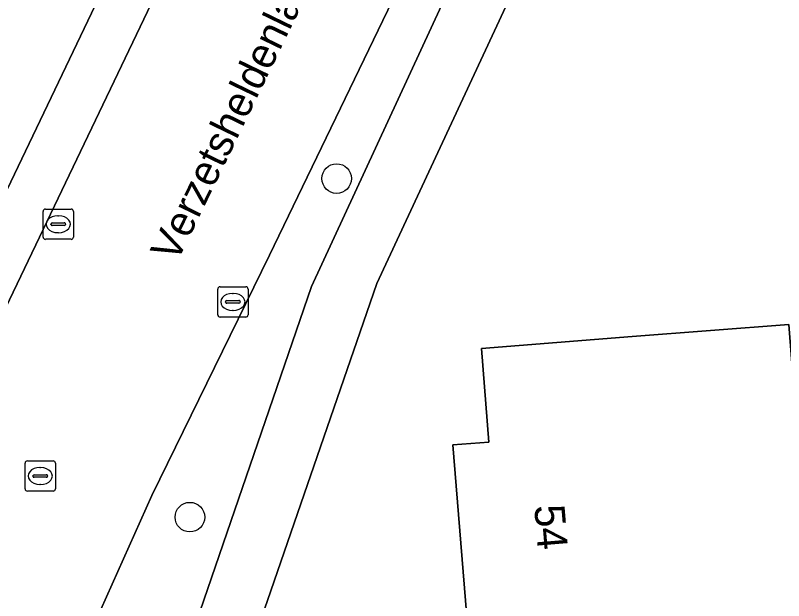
# Model space of a CAD drawing. Extents: x 157320 to 158835, y 386650 to 388491.
# Drawn here: x 158206.32 to 158231.72, y 387599.15 to 387618.51 of the extents above; entities that cross this region are included whole.
import ezdxf

# ---------------------------------------------------------------- set-up
doc = ezdxf.new("R2010")
doc.units = 0
for name, color, linetype in [('IMGEO_Boom', 7, 'Continuous'), ('IMGEO_Erf', 7, 'Continuous'), ('IMGEO_Groenvoorziening', 7, 'Continuous'), ('IMGEO_Kolk', 7, 'Continuous'), ('IMGEO_Openbare_ruimte_label', 7, 'Continuous'), ('IMGEO_Pand', 7, 'Continuous'), ('IMGEO_Pand_nummerreeks', 7, 'Continuous'), ('IMGEO_Rijbaan_lokaal_gesloten', 7, 'Continuous'), ('IMGEO_Rioolput', 7, 'Continuous'), ('IMGEO_Voetpad_open', 7, 'Continuous')]:
    doc.layers.add(name, color=color, linetype=linetype)

msp = doc.modelspace()

# ---------------------------------------------------------------- linework, layer by layer
at = {"layer": 'IMGEO_Boom'}
for centre in [(158216.941, 387613.11), (158212.088, 387601.909)]:
    msp.add_circle(centre, 0.489, dxfattribs=at)
at = {"layer": 'IMGEO_Erf'}
for points in [[(158279.07, 387576.334), (158278.762, 387580.273), (158277.942, 387590.779), (158277.456, 387597.006), (158276.412, 387610.375), (158275.632, 387620.366), (158274.568, 387633.986), (158274.475, 387635.184), (158274.263, 387637.895), (158272.074, 387640.047), (158269.51, 387640.058), (158268.447, 387640.062), (158253.047, 387640.125), (158247.419, 387640.148), (158247.42, 387640.337), (158232.584, 387640.439), (158231.659, 387638.42), (158218.273, 387609.64), (158213.897, 387596.941), (158211.322, 387580.364), (158210.214, 387573.247)], [(158221.28, 387598.202), (158220.78, 387604.3), (158221.974, 387604.394), (158221.73, 387607.49), (158226.715, 387607.88), (158231.894, 387608.286), (158232.417, 387601.61), (158239.392, 387602.156), (158239.65, 387598.867), (158249.196, 387599.615), (158249.354, 387596.124)]]:
    msp.add_lwpolyline(points, dxfattribs=at)
at = {"layer": 'IMGEO_Groenvoorziening'}
for points in [[(158228.318, 387638.766), (158214.721, 387610.576), (158210.829, 387602.619), (158209.14, 387598.854), (158212.043, 387597.686), (158216.106, 387609.539), (158230.842, 387641.425)], [(158203.521, 387603.679), (158215.996, 387629.759), (158219.405, 387636.883), (158218.776, 387637.171), (158217.925, 387637.618), (158201.788, 387603.866)]]:
    msp.add_lwpolyline(points, dxfattribs=at)
at = {"layer": 'IMGEO_Kolk'}
for p, q in [((158207.235, 387611.174), (158207.235, 387612.026)), ((158207.31, 387612.1), (158208.162, 387612.1)), ((158207.723, 387611.88), (158207.748, 387611.88)), ((158208.236, 387612.026), (158208.236, 387611.174)), ((158207.537, 387611.643), (158207.935, 387611.643)), ((158207.494, 387611.594), (158207.494, 387611.606)), ((158207.932, 387611.557), (158207.534, 387611.557)), ((158207.978, 387611.606), (158207.978, 387611.594)), ((158207.746, 387611.32), (158207.721, 387611.32)), ((158208.162, 387611.1), (158207.31, 387611.1)), ((158213.009, 387608.604), (158213.009, 387609.456)), ((158213.084, 387609.53), (158213.936, 387609.53)), ((158214.01, 387609.456), (158214.01, 387608.604)), ((158213.311, 387609.073), (158213.709, 387609.073)), ((158213.497, 387609.31), (158213.522, 387609.31)), ((158213.268, 387609.024), (158213.268, 387609.036)), ((158213.706, 387608.987), (158213.308, 387608.987)), ((158213.752, 387609.036), (158213.752, 387609.024)), ((158213.52, 387608.75), (158213.495, 387608.75)), ((158213.936, 387608.53), (158213.084, 387608.53))]:
    msp.add_line(p, q, dxfattribs=at)
for points in [[(158207.235, 387611.174), (158207.235, 387612.026)], [(158207.31, 387612.1), (158208.162, 387612.1)], [(158208.236, 387612.026), (158208.236, 387611.174)], [(158208.162, 387611.1), (158207.31, 387611.1)], [(158213.009, 387608.604), (158213.009, 387609.456)], [(158213.084, 387609.53), (158213.936, 387609.53)], [(158214.01, 387609.456), (158214.01, 387608.604)], [(158213.936, 387608.53), (158213.084, 387608.53)]]:
    msp.add_lwpolyline(points, dxfattribs=at)
for centre, radius, start, end in [((158207.312, 387612.024), 0.0765, 91.552, 178.448), ((158207.312, 387612.024), 0.0765, 91.552, 178.448), ((158208.16, 387612.024), 0.0765, 1.552, 88.448), ((158208.16, 387612.024), 0.0765, 1.552, 88.448), ((158207.534, 387611.603), 0.0403, 85.8775, 175.7526), ((158207.939, 387611.605), 0.0386, 1.7309, 96.639), ((158207.531, 387611.593), 0.0366, 178.938, 274.7102), ((158207.935, 387611.6), 0.043, 264.8664, 352.4533), ((158207.312, 387611.176), 0.0765, 181.552, 268.448), ((158207.312, 387611.176), 0.0765, 181.552, 268.448), ((158208.16, 387611.176), 0.0765, 271.552, 358.448), ((158208.16, 387611.176), 0.0765, 271.552, 358.448), ((158213.086, 387609.454), 0.0765, 91.552, 178.448), ((158213.086, 387609.454), 0.0765, 91.552, 178.448), ((158213.934, 387609.454), 0.0765, 1.552, 88.448), ((158213.934, 387609.454), 0.0765, 1.552, 88.448), ((158213.308, 387609.033), 0.0403, 85.8775, 175.7526), ((158213.713, 387609.035), 0.0386, 1.7309, 96.639), ((158213.305, 387609.023), 0.0366, 178.938, 274.7102), ((158213.709, 387609.03), 0.043, 264.8664, 352.4533), ((158213.086, 387608.606), 0.0765, 181.552, 268.448), ((158213.086, 387608.606), 0.0765, 181.552, 268.448), ((158213.934, 387608.606), 0.0765, 271.552, 358.448), ((158213.934, 387608.606), 0.0765, 271.552, 358.448)]:
    msp.add_arc(centre, radius, start, end, dxfattribs=at)
for centre, major_axis, ratio, start_param, end_param in [((158207.722, 387611.6), (-0.387, 0.002), 0.722429, 4.712389, 7.853982), ((158207.747, 387611.6), (-0.39, 0.002), 0.717154, 1.570796, 4.712389), ((158213.496, 387609.03), (-0.387, 0.002), 0.722429, 4.712389, 7.853982), ((158213.521, 387609.03), (-0.39, 0.002), 0.717154, 1.570796, 4.712389)]:
    msp.add_ellipse(centre, major_axis=major_axis, ratio=ratio, start_param=start_param, end_param=end_param, dxfattribs=at)
at = {"layer": 'IMGEO_Pand'}
msp.add_lwpolyline([(158231.831, 387594.73), (158249.354, 387596.124), (158249.196, 387599.615), (158239.65, 387598.867), (158239.392, 387602.156), (158232.417, 387601.61), (158231.894, 387608.286), (158226.715, 387607.88), (158221.73, 387607.49), (158221.974, 387604.394), (158220.78, 387604.3), (158221.28, 387598.202), (158222.49, 387598.301), (158222.556, 387597.501), (158227.54, 387597.91), (158231.543, 387598.239)], close=True, dxfattribs=at)
at = {"layer": 'IMGEO_Rijbaan_lokaal_gesloten'}
for points in [[(158223.958, 387647.122), (158223.834, 387646.76), (158220.863, 387639.232), (158219.722, 387636.738), (158219.405, 387636.883), (158215.996, 387629.759), (158203.521, 387603.679)], [(158209.14, 387598.854), (158210.829, 387602.619), (158214.721, 387610.576), (158228.318, 387638.766)]]:
    msp.add_lwpolyline(points, dxfattribs=at)
at = {"layer": 'IMGEO_Rioolput'}
for p, q in [((158206.714, 387603.769), (158207.566, 387603.769)), ((158206.639, 387602.843), (158206.639, 387603.695)), ((158207.127, 387603.549), (158207.152, 387603.549)), ((158207.64, 387603.695), (158207.64, 387602.843)), ((158206.898, 387603.263), (158206.898, 387603.275)), ((158206.941, 387603.312), (158207.339, 387603.312)), ((158207.382, 387603.275), (158207.382, 387603.263)), ((158207.336, 387603.226), (158206.938, 387603.226)), ((158207.15, 387602.989), (158207.125, 387602.989)), ((158207.566, 387602.769), (158206.714, 387602.769))]:
    msp.add_line(p, q, dxfattribs=at)
for points in [[(158206.714, 387603.769), (158207.566, 387603.769)], [(158206.639, 387602.843), (158206.639, 387603.695)], [(158207.64, 387603.695), (158207.64, 387602.843)], [(158207.566, 387602.769), (158206.714, 387602.769)]]:
    msp.add_lwpolyline(points, dxfattribs=at)
for centre, radius, start, end in [((158206.716, 387603.693), 0.0765, 91.552, 178.448), ((158206.716, 387603.693), 0.0765, 91.552, 178.448), ((158207.564, 387603.693), 0.0765, 1.552, 88.448), ((158207.564, 387603.693), 0.0765, 1.552, 88.448), ((158206.938, 387603.272), 0.0403, 85.8775, 175.7526), ((158206.935, 387603.262), 0.0366, 178.938, 274.7102), ((158207.339, 387603.269), 0.043, 264.8664, 352.4533), ((158207.343, 387603.274), 0.0386, 1.7309, 96.639), ((158206.716, 387602.845), 0.0765, 181.552, 268.448), ((158206.716, 387602.845), 0.0765, 181.552, 268.448), ((158207.564, 387602.845), 0.0765, 271.552, 358.448), ((158207.564, 387602.845), 0.0765, 271.552, 358.448)]:
    msp.add_arc(centre, radius, start, end, dxfattribs=at)
for centre, major_axis, ratio, start_param, end_param in [((158207.126, 387603.269), (-0.387, 0.002), 0.722429, 4.712389, 7.853982), ((158207.151, 387603.269), (-0.39, 0.002), 0.717154, 1.570796, 4.712389)]:
    msp.add_ellipse(centre, major_axis=major_axis, ratio=ratio, start_param=start_param, end_param=end_param, dxfattribs=at)
at = {"layer": 'IMGEO_Voetpad_open'}
for points in [[(158218.273, 387609.64), (158231.659, 387638.42), (158232.584, 387640.439), (158233.344, 387642.099)], [(158230.842, 387641.425), (158216.106, 387609.539), (158212.043, 387597.686), (158210.391, 387588.477), (158209.018, 387580.184), (158208.195, 387573.12)], [(158201.788, 387603.866), (158217.925, 387637.618), (158215.638, 387638.782), (158199.394, 387604.874)], [(158210.214, 387573.247), (158211.322, 387580.364), (158213.897, 387596.941), (158218.273, 387609.64)]]:
    msp.add_lwpolyline(points, dxfattribs=at)

# ---------------------------------------------------------------- texts
at = {"layer": 'IMGEO_Openbare_ruimte_label'}
msp.add_text('Verzetsheldenlaan', height=1, rotation=64.1524, dxfattribs=at).set_placement((158211.651, 387610.291))
at = {"layer": 'IMGEO_Pand_nummerreeks'}
msp.add_text('54', height=1, rotation=274.6874, dxfattribs=at).set_placement((158223.473, 387602.281))

doc.saveas('drawing.dxf')
